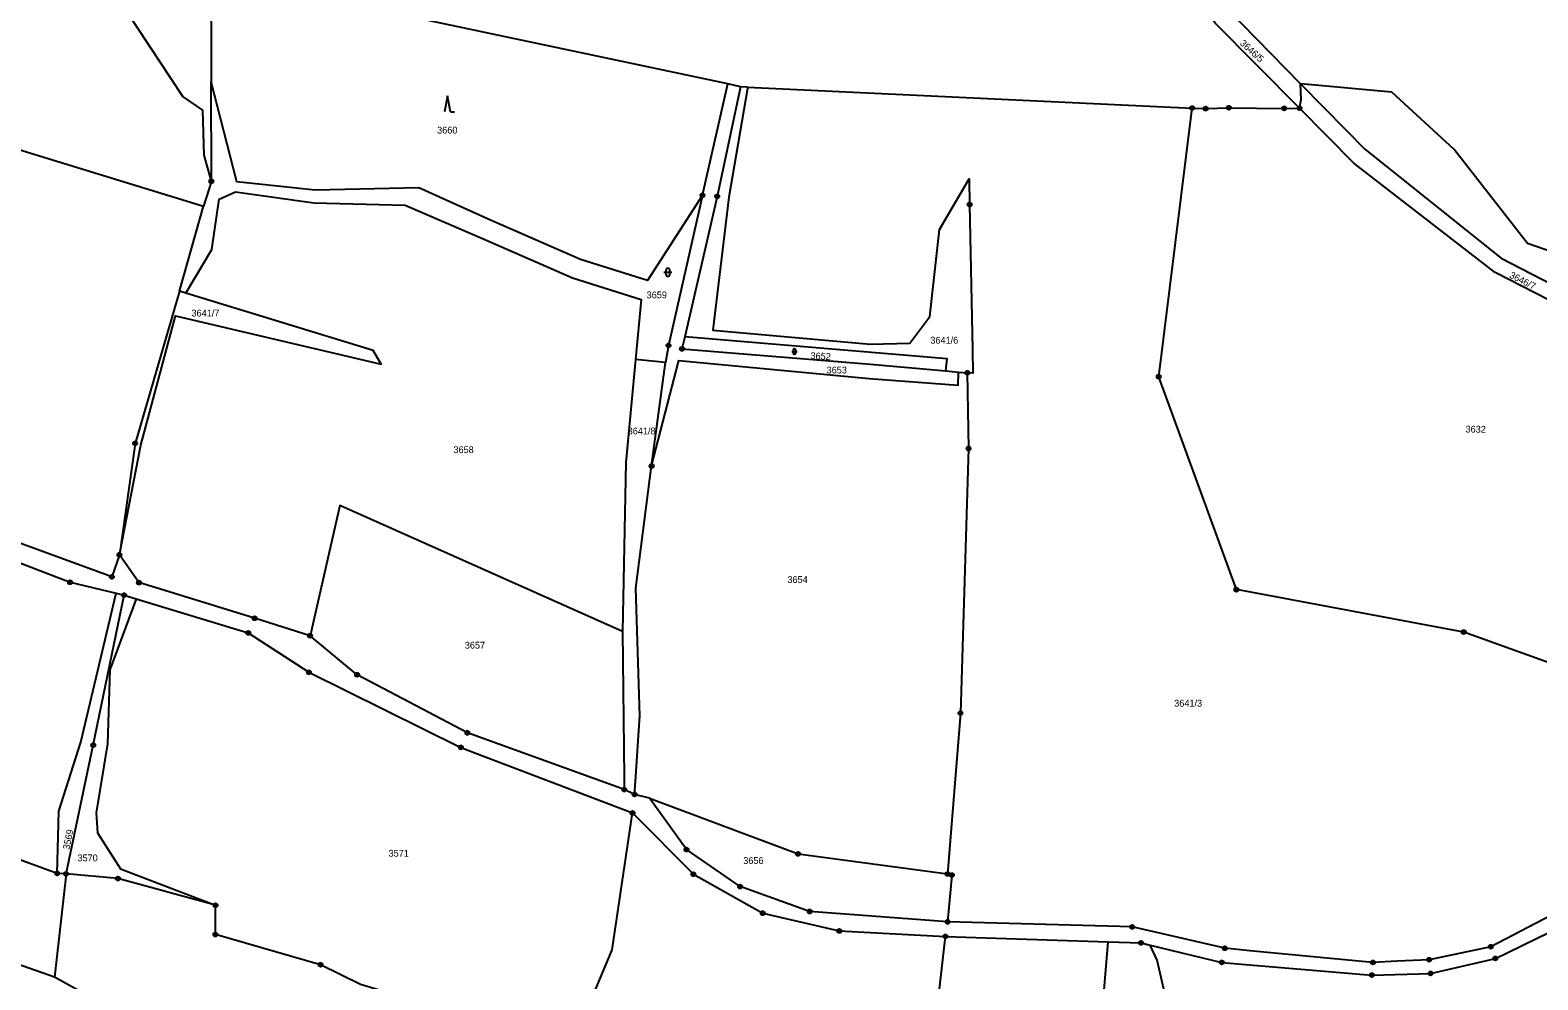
# Model space of a CAD drawing. Extents: x -644096 to -634268, y -1141430 to -1133463.
# Drawn here: x -641191 to -640815.2, y -1138053 to -1137816.2 of the extents above; entities that cross this region are included whole.
import ezdxf

# ---------------------------------------------------------------- set-up
doc = ezdxf.new("R2010")
doc.units = 0
for name, color, linetype in [('_CIVIL_CONSTRUCTION', 7, 'Continuous'), ('svrsek_osa_sjezdy', 7, 'Continuous'), ('svrsek_osa_VRT', 7, 'Continuous'), ('terminal_VRT', 7, 'Continuous')]:
    doc.layers.add(name, color=color, linetype=linetype)

msp = doc.modelspace()

# ---------------------------------------------------------------- linework, layer by layer
at = {"layer": '_CIVIL_CONSTRUCTION'}
for centre, radius in [((-640901.35, -1137835.65), 0.5), ((-640901.35, -1137835.65), 0.0303), ((-640897.97, -1137835.81), 0.5), ((-640897.97, -1137835.81), 0.0303), ((-640892.19, -1137835.58), 0.5), ((-640892.19, -1137835.58), 0.0303), ((-640878.39, -1137835.73), 0.5), ((-640878.39, -1137835.73), 0.0303), ((-640874.57, -1137835.7), 0.5), ((-640874.57, -1137835.7), 0.0303), ((-641145.85, -1137853.92), 0.5), ((-641145.85, -1137853.92), 0.0303), ((-641023.43, -1137857.4), 0.5), ((-641023.43, -1137857.4), 0.0303), ((-641019.74, -1137857.68), 0.5), ((-641019.74, -1137857.68), 0.0303), ((-640956.82, -1137859.7), 0.5), ((-640956.82, -1137859.7), 0.0303), ((-641031.89, -1137894.84), 0.5), ((-641031.89, -1137894.84), 0.0303), ((-641028.54, -1137895.69), 0.5), ((-641028.54, -1137895.69), 0.0303), ((-640957.41, -1137901.65), 0.5), ((-640957.41, -1137901.65), 0.0303), ((-640909.69, -1137902.64), 0.5), ((-640909.69, -1137902.64), 0.0303), ((-641164.86, -1137919.26), 0.5), ((-641164.86, -1137919.26), 0.0303), ((-640957.08, -1137920.53), 0.5), ((-640957.08, -1137920.53), 0.0303), ((-641036.1, -1137924.89), 0.5), ((-641036.1, -1137924.89), 0.0303), ((-641168.78, -1137947.02), 0.5), ((-641168.78, -1137947.02), 0.0303), ((-641181.08, -1137953.89), 0.5), ((-641181.08, -1137953.89), 0.0303), ((-641170.67, -1137952.53), 0.5), ((-641170.67, -1137952.53), 0.0303), ((-641163.9, -1137953.96), 0.5), ((-641163.9, -1137953.96), 0.0303), ((-641167.58, -1137957.08), 0.5), ((-641167.58, -1137957.08), 0.0303), ((-640890.31, -1137955.72), 0.5), ((-640890.31, -1137955.72), 0.0303), ((-641135.07, -1137962.85), 0.5), ((-641135.07, -1137962.85), 0.0303), ((-641136.64, -1137966.5), 0.5), ((-641136.64, -1137966.5), 0.0303), ((-641121.25, -1137967.2), 0.5), ((-641121.25, -1137967.2), 0.0303), ((-640833.64, -1137966.29), 0.5), ((-640833.64, -1137966.29), 0.0303), ((-641121.55, -1137976.32), 0.5), ((-641121.55, -1137976.32), 0.0303), ((-641109.54, -1137976.93), 0.5), ((-641109.54, -1137976.93), 0.0303), ((-640959.1, -1137986.5), 0.5), ((-640959.1, -1137986.5), 0.0303), ((-641082.02, -1137991.41), 0.5), ((-641082.02, -1137991.41), 0.0303), ((-641175.29, -1137994.47), 0.5), ((-641175.29, -1137994.47), 0.0303), ((-641083.65, -1137995.04), 0.5), ((-641083.65, -1137995.04), 0.0303), ((-641042.93, -1138005.55), 0.5), ((-641042.93, -1138005.55), 0.0303), ((-641040.33, -1138006.77), 0.5), ((-641040.33, -1138006.77), 0.0303), ((-641040.86, -1138011.38), 0.5), ((-641040.86, -1138011.38), 0.0303), ((-641027.4, -1138020.53), 0.5), ((-641027.4, -1138020.53), 0.0303), ((-640999.58, -1138021.59), 0.5), ((-640999.58, -1138021.59), 0.0303), ((-641184.28, -1138026.44), 0.5), ((-641184.28, -1138026.44), 0.0303), ((-641182.08, -1138026.58), 0.5), ((-641182.08, -1138026.58), 0.0303), ((-641169.15, -1138027.74), 0.5), ((-641169.15, -1138027.74), 0.0303), ((-641025.69, -1138026.65), 0.5), ((-641025.69, -1138026.65), 0.0303), ((-641014.04, -1138029.74), 0.5), ((-640962.32, -1138026.6), 0.5), ((-640962.32, -1138026.6), 0.0303), ((-640961.25, -1138026.86), 0.5), ((-640961.25, -1138026.86), 0.0303), ((-641014.04, -1138029.74), 0.0303), ((-641144.82, -1138034.41), 0.5), ((-641144.82, -1138034.41), 0.0303), ((-641008.41, -1138036.37), 0.5), ((-641008.41, -1138036.37), 0.0303), ((-640996.7, -1138035.95), 0.5), ((-640996.7, -1138035.95), 0.0303), ((-640989.32, -1138040.81), 0.5), ((-640962.32, -1138038.53), 0.5), ((-640962.32, -1138038.53), 0.0303), ((-640916.28, -1138039.81), 0.5), ((-640916.28, -1138039.81), 0.0303), ((-641144.85, -1138041.7), 0.5), ((-641144.85, -1138041.7), 0.0303), ((-640989.32, -1138040.81), 0.0303), ((-640962.84, -1138042.17), 0.5), ((-640962.84, -1138042.17), 0.0303), ((-640914.09, -1138043.77), 0.5), ((-640914.09, -1138043.77), 0.0303), ((-640826.89, -1138044.73), 0.5), ((-640893.96, -1138048.63), 0.5), ((-640893.18, -1138045.13), 0.5), ((-640893.18, -1138045.13), 0.0303), ((-640856.26, -1138048.65), 0.5), ((-640842.27, -1138047.98), 0.5), ((-640842.27, -1138047.98), 0.0303), ((-640826.89, -1138044.73), 0.0303), ((-640825.75, -1138047.66), 0.5), ((-640825.75, -1138047.66), 0.0303), ((-641118.63, -1138049.22), 0.5), ((-641118.63, -1138049.22), 0.0303), ((-640893.96, -1138048.63), 0.0303), ((-640856.54, -1138051.79), 0.5), ((-640856.54, -1138051.79), 0.0303), ((-640856.26, -1138048.65), 0.0303), ((-640841.91, -1138051.4), 0.5), ((-640841.91, -1138051.4), 0.0303)]:
    msp.add_circle(centre, radius, dxfattribs=at)
at = {"layer": 'svrsek_osa_sjezdy'}
for p, q in [((-641086.95, -1137832.61), (-641087.7, -1137836.61)), ((-641086.2, -1137836.61), (-641086.95, -1137832.61)), ((-641086.2, -1137836.61), (-641085.2, -1137836.61)), ((-641033.05, -1137876.6), (-641031.05, -1137876.6)), ((-641032.55, -1137876.1), (-641032.55, -1137877.1)), ((-641031.55, -1137877.1), (-641031.55, -1137876.1)), ((-641001.18, -1137896.33), (-640999.84, -1137896.33)), ((-641000.84, -1137896), (-641000.84, -1137896.67)), ((-641000.18, -1137896.67), (-641000.18, -1137896))]:
    msp.add_line(p, q, dxfattribs=at)
for centre, radius, start, end in [((-641032.05, -1137876.1), 0.5, 0, 180), ((-641032.05, -1137877.1), 0.5, 180, 359.9879), ((-641000.51, -1137896), 0.335, 0, 180), ((-641000.51, -1137896.67), 0.335, 180, 359.9879)]:
    msp.add_arc(centre, radius, start, end, dxfattribs=at)
at = {"layer": 'terminal_VRT'}
for p, q in [((-640892.69, -1137810.85), (-640874.3, -1137829.64)), ((-641145.85, -1137853.92), (-641145.87, -1137829.15)), ((-641023.43, -1137857.4), (-641017.12, -1137829.66)), ((-641013.9, -1137830.36), (-641017.12, -1137829.66)), ((-641012.22, -1137830.48), (-641013.9, -1137830.36)), ((-641012.22, -1137830.48), (-640901.35, -1137835.65)), ((-640901.35, -1137835.65), (-640897.97, -1137835.81)), ((-641145.85, -1137853.92), (-641147.81, -1137860.12)), ((-641153.82, -1137881.32), (-641147.81, -1137860.12)), ((-641152.23, -1137881.81), (-641153.82, -1137881.32)), ((-641032.63, -1137899.07), (-641040.09, -1137898.35)), ((-641036.1, -1137924.89), (-641032.63, -1137899.07)), ((-640962.72, -1137901.18), (-640959.56, -1137901.46)), ((-640959.56, -1137901.46), (-640957.41, -1137901.65)), ((-641169.59, -1137956.6), (-641167.58, -1137957.08)), ((-641167.58, -1137957.08), (-641164.62, -1137957.98)), ((-641040.33, -1138006.77), (-641042.93, -1138005.55)), ((-641036.65, -1138007.68), (-641040.33, -1138006.77)), ((-641182.08, -1138026.58), (-641184.96, -1138052.36)), ((-641182.08, -1138026.58), (-641184.28, -1138026.44)), ((-640962.84, -1138042.17), (-640922.3, -1138043.5)), ((-640926.01, -1138089.69), (-640922.3, -1138043.5))]:
    msp.add_line(p, q, dxfattribs=at)
for points in [[(-641017.12, -1137829.66), (-641094.99, -1137813.16), (-641088.95, -1137768.69), (-641132.24, -1137760.67), (-641151.45, -1137752.3), (-641150.23, -1137758.18)], [(-641145.85, -1137853.92), (-641147.63, -1137847.4), (-641148.02, -1137836.21), (-641152.94, -1137832.79), (-641180.88, -1137790.42), (-641161.98, -1137793.64), (-641145.91, -1137799.07)], [(-641145.91, -1137799.07), (-641145.88, -1137813.27), (-641145.87, -1137829.15)], [(-640874.57, -1137835.7), (-640895.6, -1137814.51), (-640908.08, -1137796.59)], [(-641119.96, -1137856.1), (-641139.48, -1137854.08), (-641145.87, -1137829.15)], [(-640874.57, -1137835.7), (-640874.14, -1137833.52), (-640874.3, -1137829.64)], [(-640874.3, -1137829.64), (-640863.07, -1137841.1), (-640858.33, -1137845.94), (-640824.28, -1137873.1), (-640778.11, -1137896.89), (-640770.44, -1137899.74)], [(-640702.9, -1137835.02), (-640703.19, -1137840.52), (-640703.78, -1137851.35), (-640717.25, -1137854.54), (-640728.85, -1137858.39), (-640762.2, -1137879.2), (-640767.97, -1137880.89), (-640794.01, -1137877.67), (-640817.72, -1137869.4), (-640836.03, -1137846.02), (-640851.57, -1137831.73), (-640874.3, -1137829.64)], [(-641013.9, -1137830.36), (-641019.74, -1137857.68), (-641027.85, -1137892.72)], [(-641012.22, -1137830.48), (-641012.2, -1137830.78), (-641016.85, -1137857.9), (-641020.84, -1137891.03), (-640981.56, -1137894.5), (-640971.72, -1137894.27), (-640966.78, -1137887.64), (-640964.34, -1137865.94), (-640956.93, -1137853.3), (-640956.82, -1137859.7), (-640956.14, -1137895.91), (-640956.03, -1137901.74), (-640957.41, -1137901.65)], [(-641223.7, -1137836.74), (-641215.59, -1137838.05), (-641199.33, -1137844.33), (-641147.81, -1137860.12)], [(-640771.47, -1137988.64), (-640833.64, -1137966.29), (-640890.31, -1137955.72), (-640909.69, -1137902.64), (-640901.35, -1137835.65)], [(-640897.97, -1137835.81), (-640892.19, -1137835.58), (-640878.39, -1137835.73), (-640874.57, -1137835.7)], [(-640771.64, -1137903.58), (-640780.09, -1137900.11), (-640825.77, -1137876.62), (-640861.05, -1137849.37), (-640874.57, -1137835.7)], [(-641076.23, -1137863.6), (-641094.09, -1137855.52), (-641119.96, -1137856.1)], [(-641152.23, -1137881.81), (-641145.76, -1137870.9), (-641143.93, -1137858.39), (-641139.83, -1137856.56), (-641120.34, -1137859.28)], [(-641120.34, -1137859.28), (-641097.52, -1137859.9), (-641077.65, -1137868.39)], [(-641023.43, -1137857.4), (-641037.16, -1137878.65), (-641053.79, -1137873.4), (-641076.23, -1137863.6)], [(-641023.43, -1137857.4), (-641031.89, -1137894.84), (-641032.63, -1137899.07)], [(-641077.65, -1137868.39), (-641055.8, -1137877.98), (-641038.67, -1137883.42), (-641040.09, -1137898.35)], [(-641153.82, -1137881.32), (-641164.86, -1137919.26), (-641168.78, -1137947.02)], [(-641168.78, -1137947.02), (-641163.42, -1137919.68), (-641154.76, -1137887.49), (-641103.53, -1137899.47), (-641105.52, -1137896.11), (-641152.23, -1137881.81)], [(-641027.85, -1137892.72), (-641028.54, -1137895.69), (-640981.55, -1137899.5), (-640962.72, -1137901.18)], [(-640962.72, -1137901.18), (-640962.45, -1137898.19), (-641027.85, -1137892.72)], [(-641040.09, -1137898.35), (-641042.54, -1137924.02), (-641043.36, -1137966.19)], [(-641036.1, -1137924.89), (-641029.29, -1137898.59), (-640981.84, -1137903.08), (-640959.65, -1137904.73), (-640959.56, -1137901.46)], [(-640957.41, -1137901.65), (-640957.08, -1137920.53), (-640959.1, -1137986.5), (-640962.32, -1138026.6)], [(-641168.78, -1137947.02), (-641170.67, -1137952.53), (-641234.35, -1137929.28), (-641246.51, -1137925.2)], [(-641040.33, -1138006.77), (-641040.11, -1138003.5), (-641039.01, -1137987.2), (-641040.06, -1137955.32), (-641036.1, -1137924.89)], [(-641248.26, -1137929.55), (-641235.41, -1137932.96), (-641181.08, -1137953.89), (-641169.59, -1137956.6)], [(-641043.36, -1137966.19), (-641113.86, -1137934.72), (-641121.25, -1137967.2)], [(-641121.25, -1137967.2), (-641135.07, -1137962.85), (-641163.9, -1137953.96), (-641168.78, -1137947.02)], [(-641184.28, -1138026.44), (-641183.86, -1138010.92), (-641178.36, -1137993.75), (-641169.59, -1137956.6)], [(-641182.08, -1138026.58), (-641175.29, -1137994.47), (-641167.58, -1137957.08)], [(-641164.62, -1137957.98), (-641171.19, -1137975.68), (-641171.77, -1137994.17), (-641174.57, -1138011.36), (-641174.24, -1138016.35), (-641168.49, -1138025.33), (-641144.82, -1138034.41)], [(-641164.62, -1137957.98), (-641136.64, -1137966.5), (-641121.55, -1137976.32), (-641083.65, -1137995.04), (-641040.86, -1138011.38)], [(-641042.93, -1138005.55), (-641082.02, -1137991.41), (-641109.54, -1137976.93), (-641121.25, -1137967.2)], [(-641043.36, -1137966.19), (-641042.96, -1138002.56), (-641042.93, -1138005.55)], [(-641184.28, -1138026.44), (-641199.86, -1138020.83), (-641209.8, -1138018.52), (-641236.06, -1138007.36), (-641255.33, -1138001.64), (-641271.25, -1137996.37)], [(-640962.32, -1138038.53), (-640996.7, -1138035.95), (-641014.04, -1138029.74), (-641027.4, -1138020.53), (-641036.65, -1138007.68)], [(-641036.65, -1138007.68), (-640999.58, -1138021.59), (-640962.32, -1138026.6)], [(-641058.28, -1138075.06), (-641045.97, -1138045.52), (-641040.86, -1138011.38)], [(-641040.86, -1138011.38), (-641025.69, -1138026.65), (-641008.41, -1138036.37), (-640989.32, -1138040.81), (-640962.84, -1138042.17)], [(-640774.9, -1138018.3), (-640802.5, -1138032.08), (-640826.89, -1138044.73), (-640842.27, -1138047.98), (-640850.2, -1138048.36), (-640856.26, -1138048.65), (-640886.95, -1138045.72), (-640893.18, -1138045.13), (-640916.28, -1138039.81), (-640962.32, -1138038.53)], [(-641144.82, -1138034.41), (-641169.15, -1138027.74), (-641182.08, -1138026.58)], [(-640962.32, -1138026.6), (-640961.25, -1138026.86), (-640962.32, -1138038.53)], [(-641184.96, -1138052.36), (-641222.72, -1138039.13), (-641240.05, -1138033.06)], [(-641058.28, -1138075.06), (-641060.39, -1138073.8), (-641081.81, -1138067.51), (-641095.59, -1138058.02), (-641108.66, -1138054.12), (-641118.63, -1138049.22), (-641144.85, -1138041.7), (-641144.82, -1138034.41)], [(-640911.84, -1138044.31), (-640893.96, -1138048.63), (-640856.54, -1138051.79), (-640841.91, -1138051.4), (-640825.75, -1138047.66), (-640802.69, -1138036.47), (-640801.34, -1138035.82)], [(-640967.8, -1138088.73), (-640964.49, -1138056.72), (-640962.84, -1138042.17)], [(-640922.3, -1138043.5), (-640914.09, -1138043.77), (-640911.84, -1138044.31)], [(-640881.96, -1138093.76), (-640895.66, -1138090.76), (-640904.75, -1138085.97), (-640907.85, -1138080.23), (-640907.94, -1138057.51), (-640910.05, -1138048.06), (-640911.84, -1138044.31)], [(-641047.95, -1138079.77), (-641052.87, -1138117.72), (-641078.6, -1138109.94), (-641095.96, -1138094.05), (-641096.94, -1138086.11), (-641127.66, -1138067.51), (-641136.9, -1138083.74), (-641144.31, -1138083.01), (-641153.92, -1138079.14), (-641165.21, -1138063.31), (-641184.96, -1138052.36)]]:
    msp.add_lwpolyline(points, dxfattribs=at)

# ---------------------------------------------------------------- texts
at = {"layer": 'svrsek_osa_VRT'}
for s, rotation, p in [('3646/5', 318, (-640889.58, -1137819.73)), ('3646/7', 333, (-640822.42, -1137877.85)), ('3652', 357, (-640996.52, -1137898.22)), ('3632', 359, (-640833.2, -1137916.53)), ('3569', 78, (-641181.25, -1138020.65))]:
    msp.add_text(s, height=1.7, rotation=rotation, dxfattribs=at).set_placement(p)
for s, p in [('3660', (-641089.57, -1137842.01)), ('3659', (-641037.34, -1137883.09)), ('3641/7', (-641150.81, -1137887.62)), ('3641/6', (-640966.61, -1137894.39)), ('3653', (-640992.47, -1137901.82)), ('3641/8', (-641042.06, -1137917.01)), ('3658', (-641085.51, -1137921.68)), ('3654', (-641002.25, -1137954.05)), ('3657', (-641082.67, -1137970.42)), ('3641/3', (-640905.82, -1137984.88)), ('3570', (-641179.24, -1138023.44)), ('3571', (-641101.67, -1138022.29)), ('3656', (-641013.25, -1138024.1))]:
    msp.add_text(s, height=1.7, dxfattribs=at).set_placement(p)

doc.saveas('drawing.dxf')
